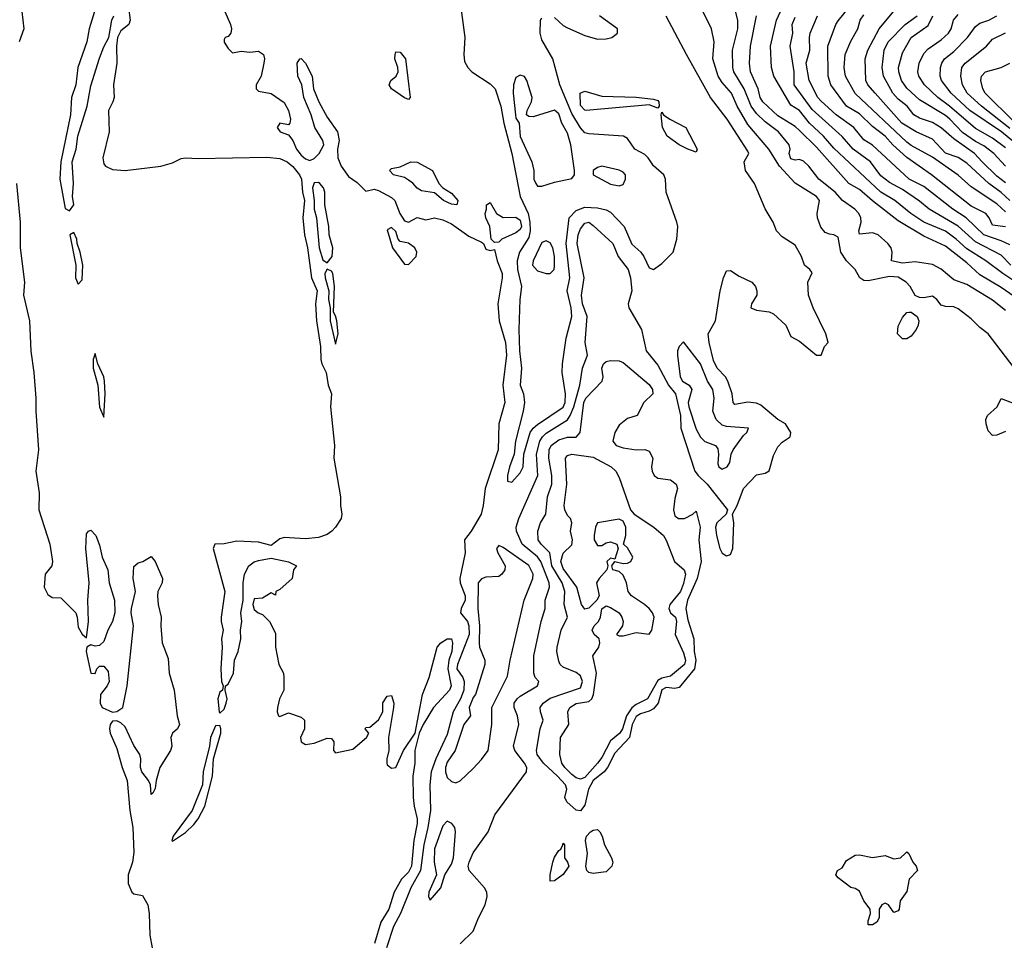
# Model space of a CAD drawing. Header units: metres. Extents: x -46681 to -43747, y -240911 to -237677.
# Tile 804 of 1056: x -45066 to -44951, y -239222 to -239114. Entities that reach past the tile are written whole.
import ezdxf

# ---------------------------------------------------------------- set-up
doc = ezdxf.new("R2010")
doc.units = ezdxf.units.M
doc.layers.add('CONTOUR_INDEX', color=1, linetype='Continuous')
doc.layers.add('CONTOUR_INTER', color=3, linetype='Continuous')

msp = doc.modelspace()

# ---------------------------------------------------------------- linework, layer by layer
at = {"layer": 'CONTOUR_INDEX'}
for points, elevation in [([(-44950.1, -239146.68), (-44951.6, -239145.62), (-44954.1, -239144.17), (-44955.6, -239142.78), (-44958.1, -239140.82), (-44960.6, -239139.65), (-44963.6, -239137.86), (-44966.6, -239135.55), (-44968.1, -239134.21), (-44969.35, -239133.52), (-44973.1, -239129.29), (-44975.1, -239127.34), (-44975.6, -239126.89), (-44977.6, -239125.65), (-44979.35, -239124.02), (-44979.65, -239123.52), (-44979.9, -239122.52), (-44980.8, -239120.52), (-44980.91, -239119.52), (-44980.79, -239117.52), (-44980.08, -239114.02)], 65), ([(-44951.1, -239136.84), (-44952.1, -239135.88), (-44955.1, -239133.91), (-44956.6, -239132.57), (-44959.6, -239130.46), (-44962.1, -239129.1), (-44962.6, -239128.7), (-44968.6, -239123.04), (-44969.71, -239121.02), (-44969.9, -239120.02), (-44969.77, -239118.52), (-44969.1, -239116.94), (-44968.28, -239115.52), (-44968.01, -239114.52), (-44967.6, -239113.88)], 70), ([(-44946.69, -239131.52), (-44951.55, -239127.52), (-44955.25, -239125.02), (-44957.44, -239123.02), (-44958.53, -239121.52), (-44958.7, -239121.02), (-44958.67, -239120.02), (-44958.52, -239119.52), (-44958.19, -239119.02), (-44957.1, -239118.14), (-44955.51, -239116.52), (-44954.6, -239115.23), (-44954.1, -239114.86), (-44953.03, -239114.52), (-44952.09, -239114.02)], 75), ([(-45007.6, -239120.93), (-45008.1, -239121.2), (-45008.39, -239122.02), (-45008.41, -239123.02), (-45008.17, -239125.52), (-45008.1, -239125.91), (-45007.74, -239126.52), (-45007.6, -239128.04), (-45006.24, -239131.02), (-45006.01, -239132.02), (-45006.01, -239133.02), (-45005.79, -239133.52), (-45005.6, -239133.85), (-45005.1, -239133.85), (-45003.6, -239133.38), (-45001.6, -239132.94), (-45001.27, -239132.52), (-45001.27, -239132.02), (-45001.7, -239129.02), (-45002.1, -239127.66), (-45002.77, -239126.52), (-45003.1, -239125.42), (-45003.6, -239124.97), (-45006.1, -239125.76), (-45006.6, -239125.74), (-45006.86, -239125.52), (-45006.8, -239125.02), (-45006.29, -239124.02), (-45006.2, -239123.52), (-45006.82, -239121.52), (-45007.1, -239121.06), (-45007.6, -239120.93)], 60), ([(-44998.1, -239131.52), (-44998.6, -239131.66), (-44999.1, -239132.02), (-44999.1, -239132.53), (-44997.1, -239133.59), (-44996.1, -239133.81), (-44995.6, -239133.66), (-44995.34, -239133.02), (-44995.33, -239132.52), (-44995.6, -239132.22), (-44996.1, -239131.98), (-44998.1, -239131.52)], 60), ([(-45005.1, -239140.4), (-45006.11, -239142.52), (-45006.16, -239143.02), (-45005.6, -239143.68), (-45004.6, -239144), (-45004.1, -239144.02), (-45003.66, -239143.52), (-45003.6, -239143.11), (-45003.61, -239142.02), (-45003.82, -239141.02), (-45004.1, -239140.43), (-45004.6, -239140.19), (-45005.1, -239140.4)], 60)]:
    msp.add_lwpolyline(points, dxfattribs=dict(at, elevation=elevation))
at = {"layer": 'CONTOUR_INTER'}
for points, elevation in [([(-44948.37, -239146.02), (-44951.39, -239144.02), (-44953.37, -239142.52), (-44955.6, -239141.15), (-44956.83, -239140.02), (-44958.1, -239139.09), (-44960.6, -239138.03), (-44962.13, -239137.02), (-44963.98, -239135.52), (-44965.61, -239134.52), (-44971.1, -239129.42), (-44972.28, -239128.02), (-44973.91, -239126.52), (-44975.1, -239125.03), (-44976.1, -239124.41), (-44978.06, -239121.02), (-44978.33, -239120.02), (-44978.47, -239117.52), (-44977.77, -239114.52), (-44976.39, -239111.52)], 66), ([(-45053.21, -239113.02), (-45053.03, -239114.52), (-45053.18, -239115.02), (-45054.1, -239115.75), (-45054.51, -239116.52), (-45054.62, -239117.52), (-45054.58, -239119.52), (-45054.95, -239122.02), (-45054.9, -239123.52), (-45055.03, -239124.02), (-45055.54, -239125.02), (-45055.49, -239127.52), (-45056.22, -239130.52), (-45056.1, -239131.23), (-45055.89, -239131.52), (-45055.1, -239131.91), (-45053.6, -239132), (-45049.46, -239131.52), (-45048.1, -239131.13), (-45047.1, -239130.62), (-45046.6, -239130.53), (-45045.1, -239130.61), (-45037.1, -239130.45), (-45035.6, -239130.61), (-45034.75, -239131.02), (-45034.1, -239131.54), (-45033.3, -239132.52), (-45033.06, -239133.02), (-45032.96, -239134.52), (-45032.71, -239135.52), (-45032.92, -239137.52), (-45032.71, -239139.52), (-45032.36, -239141.02), (-45031.9, -239144.52), (-45031.25, -239146.02), (-45031.46, -239147.52), (-45031.33, -239149.52), (-45030.86, -239152.52), (-45030.84, -239154.02), (-45030.72, -239154.52), (-45030.2, -239155.52), (-45029.96, -239157.02), (-45029.57, -239158.02), (-45029.71, -239159.52), (-45029.23, -239164.02), (-45029.3, -239165.52), (-45028.52, -239170.02), (-45028.55, -239171.02), (-45028.38, -239172.02), (-45028.46, -239172.52), (-45029.1, -239173.53), (-45029.54, -239174.02), (-45030.1, -239174.39), (-45031.1, -239174.73), (-45032.6, -239174.9), (-45035.1, -239174.75), (-45035.6, -239174.91), (-45036.6, -239175.66), (-45038.1, -239175.27), (-45040.6, -239175.15), (-45042.1, -239175.46), (-45043.16, -239175.52), (-45043.36, -239176.02), (-45042, -239181.02), (-45042.45, -239184.02), (-45042.45, -239184.52), (-45042.18, -239185.52), (-45042.4, -239186.52), (-45042.31, -239187.52), (-45042.47, -239190.02), (-45042.41, -239191.52), (-45042.21, -239192.02), (-45042.27, -239192.52), (-45042.6, -239192.76), (-45042.82, -239193.52), (-45042.67, -239195.02), (-45042.6, -239195.2), (-45042.1, -239194.74), (-45041.83, -239194.02), (-45041.75, -239193.52), (-45041.96, -239192.52), (-45041.91, -239192.02), (-45041.6, -239191.8), (-45040.99, -239190.52), (-45040.86, -239189.02), (-45040.45, -239188.02), (-45040.15, -239186.52), (-45040.18, -239185.52), (-45040.03, -239184.52), (-45040.16, -239183.52), (-45039.87, -239182.02), (-45039.86, -239180.02), (-45039.71, -239179.02), (-45039.22, -239178.02), (-45038.6, -239177.57), (-45038.1, -239177.4), (-45036.6, -239177.14), (-45034.6, -239177.59), (-45033.64, -239178.02), (-45033.99, -239178.52), (-45034.15, -239179.52), (-45035.6, -239180.8), (-45036.06, -239181.02), (-45036.1, -239181.46), (-45036.6, -239181.18), (-45037.6, -239181.79), (-45038.6, -239181.86), (-45038.75, -239182.52), (-45038.6, -239183.13), (-45038.13, -239183.52), (-45037.6, -239183.7), (-45036.8, -239184.52), (-45036.1, -239185.86), (-45036.12, -239187.52), (-45035.73, -239189.52), (-45035.18, -239190.52), (-45035.13, -239191.02), (-45035.15, -239192.52), (-45035.62, -239193.52), (-45035.87, -239194.52), (-45035.91, -239195.02), (-45035.74, -239195.52), (-45035.6, -239195.57), (-45034.6, -239195.16), (-45033.1, -239195.67), (-45032.72, -239196.02), (-45032.73, -239197.02), (-45033.18, -239198.02), (-45033.11, -239198.52), (-45032.6, -239198.83), (-45031.6, -239198.69), (-45030.1, -239198.11), (-45029.6, -239198.15), (-45029.33, -239198.52), (-45029.36, -239199.52), (-45029.1, -239199.8), (-45027.1, -239199.38), (-45025.5, -239198.02), (-45025.23, -239197.52), (-45025.66, -239197.02), (-45025.6, -239196.84), (-45025.1, -239196.81), (-45024.1, -239195.98), (-45023.62, -239195.02), (-45023.6, -239193.99), (-45023.1, -239193.22), (-45022.6, -239193.13), (-45022.34, -239194.02), (-45022.35, -239194.52), (-45022.94, -239198.02), (-45022.9, -239199.52), (-45023.15, -239200.52), (-45023.15, -239201.02), (-45023.1, -239201.2), (-45022.6, -239201.59), (-45022.1, -239201.53), (-45021.18, -239199.52), (-45019.85, -239197.52), (-45018.99, -239193.02), (-45018.22, -239191.02), (-45017.29, -239187.52), (-45016.86, -239187.02), (-45016.1, -239186.53), (-45015.6, -239186.55), (-45015.48, -239187.02), (-45015.56, -239188.02), (-45015.92, -239189.02), (-45016.04, -239190.02), (-45015.64, -239192.02), (-45015.84, -239192.52), (-45017.72, -239194.52), (-45018.9, -239196.52), (-45019.38, -239197.52), (-45019.86, -239199.52), (-45019.88, -239201.02), (-45020.11, -239202.52), (-45020.07, -239205.02), (-45019.96, -239206.02), (-45019.6, -239207.51), (-45019.61, -239208.02), (-45020, -239210.02), (-45020.27, -239213.02), (-45020.6, -239213.7), (-45021.43, -239214.52), (-45022.28, -239216.02), (-45022.89, -239218.02), (-45023.82, -239219.52), (-45024.59, -239222.02)], 63), ([(-45014.52, -239113.02), (-45014.07, -239116.52), (-45014.18, -239118.52), (-45014.1, -239119.31), (-45013.71, -239120.02), (-45013.26, -239120.52), (-45011.1, -239121.91), (-45010.54, -239122.52), (-45009.86, -239124.52), (-45009.51, -239126.52), (-45008.57, -239130.02), (-45007.62, -239135.02), (-45006.7, -239137.02), (-45006.49, -239138.02), (-45006.43, -239139.02), (-45006.6, -239139.82), (-45007.68, -239141.52), (-45007.96, -239142.52), (-45007.91, -239143.52), (-45007.46, -239145.52), (-45007.64, -239147.02), (-45007.76, -239150.52), (-45007.7, -239153.02), (-45007.45, -239155.02), (-45007.6, -239157.02), (-45007.23, -239158.02), (-45007.12, -239159.02), (-45007.26, -239160.02), (-45008.15, -239163.52), (-45008.33, -239165.02), (-45008.87, -239166.52), (-45009.07, -239167.52), (-45009.1, -239168.18), (-45008.6, -239168.29), (-45007.6, -239167.21), (-45007.27, -239166.52), (-45007.19, -239165.02), (-45006.45, -239162.52), (-45006.11, -239162.02), (-45005.6, -239161.58), (-45002.6, -239159.55), (-45002.36, -239159.02), (-45002.35, -239158.02), (-45002.71, -239155.52), (-45002.69, -239154.52), (-45002.26, -239151.52), (-45001.61, -239149.02), (-45001.68, -239148.02), (-45002.15, -239146.02), (-45001.84, -239144.52), (-45002.24, -239140.52), (-45001.92, -239137.52), (-45001.1, -239136.66), (-45000.1, -239136.28), (-44998.6, -239136.35), (-44997.6, -239136.61), (-44997.1, -239136.87), (-44995.5, -239138.52), (-44994.6, -239140.6), (-44993.58, -239141.52), (-44993.2, -239142.02), (-44992.6, -239143.36), (-44992.1, -239143.54), (-44991.1, -239142.82), (-44989.79, -239141.52), (-44989.36, -239140.02), (-44989.27, -239138.52), (-44989.35, -239138.02), (-44990.61, -239134.52), (-44990.69, -239133.02), (-44990.87, -239132.52), (-44992.1, -239131.46), (-44992.72, -239130.52), (-44993.1, -239130.14), (-44994.27, -239129.52), (-44995.1, -239128.3), (-44995.59, -239128.02), (-44999.6, -239127.76), (-45000.1, -239127.61), (-45000.6, -239127.06), (-45001.6, -239125.38), (-45002.98, -239122.02), (-45003.8, -239119.02), (-45005.1, -239116.81), (-45005.29, -239116.02), (-45005.23, -239114.52), (-45005.1, -239114.23)], 61), ([(-44950.1, -239154.99), (-44953.1, -239151.02), (-44954.1, -239150.29), (-44955.1, -239149.3), (-44956.6, -239148.11), (-44957.1, -239147.88), (-44958.1, -239147.85), (-44958.6, -239147.69), (-44959.1, -239147.04), (-44959.6, -239146.66), (-44960.6, -239146.84), (-44961.1, -239146.81), (-44961.6, -239146.55), (-44962.21, -239145.52), (-44962.68, -239145.02), (-44963.6, -239144.43), (-44964.6, -239144.37), (-44967.1, -239144.87), (-44967.6, -239144.8), (-44968.07, -239144.52), (-44968.6, -239143.52), (-44969.6, -239142.53), (-44970.26, -239141.52), (-44970.6, -239139.79), (-44971.1, -239139.49), (-44971.6, -239139.44), (-44972.1, -239139.23), (-44972.6, -239138.59), (-44973, -239137.52), (-44973.04, -239137.02), (-44972.77, -239135.52), (-44973.1, -239135.03), (-44975.6, -239133.49), (-44977.4, -239131.52), (-44978.64, -239129.52), (-44981.1, -239126.65), (-44982.34, -239124.52), (-44983.01, -239123.02), (-44984.1, -239121.77), (-44984.55, -239121.02), (-44985.18, -239119.02), (-44985.03, -239117.02), (-44985.34, -239115.52), (-44986.6, -239112.93)], 63), ([(-44951.1, -239138.57), (-44952.6, -239138.37), (-44953, -239137.52), (-44953.39, -239137.02), (-44955.1, -239136.17), (-44959.72, -239132.52), (-44962.6, -239130.51), (-44964.21, -239129.02), (-44965.1, -239128.01), (-44966.6, -239126.89), (-44968.1, -239125.42), (-44969.6, -239124.52), (-44971.42, -239122.02), (-44971.74, -239121.02), (-44971.79, -239117.52), (-44970.87, -239115.02), (-44970.6, -239114.58), (-44968.92, -239112.52)], 69), ([(-45065.65, -239113.52), (-45065.42, -239115.52), (-45065.97, -239117.02)], 64), ([(-45057.17, -239113.52), (-45057.82, -239115.52), (-45058.08, -239117.02), (-45059.11, -239120.02), (-45059.36, -239122.02), (-45059.86, -239123.52), (-45059.97, -239125.52), (-45061.12, -239131.02), (-45061.21, -239133.02), (-45060.6, -239136.45), (-45060.1, -239136.69), (-45059.6, -239136.02), (-45059.73, -239135.02), (-45059.63, -239133.52), (-45059.77, -239131.02), (-45059.31, -239129.52), (-45059.14, -239128.02), (-45058.02, -239124.52), (-45057.6, -239122.17), (-45056.6, -239118.92), (-45056.1, -239117.6), (-45055.52, -239116.52), (-45055.15, -239114.52), (-45054.92, -239114.02)], 63), ([(-45042.02, -239113.52), (-45041.34, -239115.02), (-45041.23, -239115.52), (-45041.29, -239116.02), (-45041.6, -239116.41), (-45041.95, -239116.52), (-45042.1, -239116.76), (-45042.1, -239117.07), (-45041.6, -239117.81), (-45041.1, -239118.31), (-45040.1, -239118.1), (-45039.1, -239118.22), (-45038.1, -239118.12), (-45037.51, -239118.52), (-45037.37, -239119.02), (-45037.45, -239119.52), (-45037.78, -239121.02), (-45038.36, -239122.02), (-45038.36, -239122.52), (-45038.1, -239122.79), (-45036.6, -239123.05), (-45035.1, -239124.11), (-45034.6, -239125.04), (-45034.35, -239126.02), (-45034.43, -239126.52), (-45034.6, -239126.68), (-45035.6, -239126.52), (-45035.9, -239127.02), (-45035.56, -239127.52), (-45034.6, -239127.86), (-45034.1, -239128.53), (-45033.64, -239129.52), (-45033.1, -239130.23), (-45032.6, -239130.66), (-45032.1, -239130.85), (-45031.6, -239130.6), (-45031, -239130.02), (-45030.48, -239129.02), (-45030.61, -239128.52), (-45031.52, -239127.02), (-45031.95, -239125.52), (-45032.8, -239123.52), (-45033.05, -239122.02), (-45033.5, -239121.02), (-45033.57, -239119.52), (-45033.26, -239119.02), (-45033.1, -239118.96), (-45032.6, -239119.51), (-45031.84, -239121.02), (-45031.67, -239122.52), (-45031.05, -239124.02), (-45030.1, -239125.8), (-45028.87, -239127.52), (-45028.69, -239128.52), (-45028.88, -239129.52), (-45028.83, -239130.52), (-45028.45, -239131.52), (-45027.6, -239132.72), (-45026.6, -239133.42), (-45025.6, -239134.43), (-45024.6, -239134.18), (-45024.1, -239134.33), (-45022.6, -239135.16), (-45022.19, -239135.52), (-45021.62, -239137.02), (-45021.1, -239137.88), (-45020.6, -239138.03), (-45019.6, -239137.5), (-45018.6, -239137.76), (-45017.6, -239137.52), (-45016.6, -239137.75), (-45015.6, -239138.22), (-45013.6, -239139.66), (-45012.1, -239140.35), (-45011.89, -239140.52), (-45011.6, -239141.18), (-45011.1, -239141.31), (-45010.6, -239141.22), (-45010.28, -239142.52), (-45009.72, -239144.02), (-45009.7, -239144.52), (-45010.23, -239147.52), (-45010.05, -239149.52), (-45009.34, -239152.02), (-45009.2, -239153.52), (-45009.63, -239157.02), (-45009.41, -239159.02), (-45010.11, -239161.52), (-45010.19, -239164.52), (-45011.67, -239169.02), (-45011.91, -239171.02), (-45012.17, -239172.02), (-45013.31, -239174.02), (-45014.08, -239175.02), (-45014, -239176.52), (-45014.63, -239179.52), (-45014.59, -239180.02), (-45014.02, -239181.52), (-45014.02, -239182.02), (-45014.5, -239183.02), (-45014.58, -239183.52), (-45013.75, -239184.52), (-45013.59, -239185.02), (-45013.55, -239186.02), (-45014.91, -239189.52), (-45014.97, -239190.02), (-45014.29, -239191.02), (-45014.13, -239191.52), (-45014.16, -239192.52), (-45014.55, -239193.52), (-45015.41, -239195.02), (-45016.1, -239197.67), (-45017.45, -239200.52), (-45017.96, -239202.02), (-45018.12, -239203.52), (-45018.07, -239206.52), (-45018.38, -239208.52), (-45018.85, -239210.52), (-45019.22, -239213.52), (-45020.34, -239215.52), (-45021.53, -239218.52), (-45022.37, -239220.02), (-45023.19, -239222.52)], 62), ([(-45014.6, -239222.04), (-45013.1, -239220.58), (-45012.48, -239219.02), (-45011.7, -239217.52), (-45011.45, -239216.52), (-45011.5, -239216.02), (-45011.77, -239215.52), (-45013.54, -239213.52), (-45013.66, -239213.02), (-45013.57, -239212.52), (-45013.1, -239211.46), (-45011.32, -239209.02), (-45010.56, -239207.02), (-45006.87, -239202.02), (-45006.83, -239201.52), (-45007.09, -239201.02), (-45008.25, -239199.52), (-45008.39, -239199.02), (-45007.78, -239196.52), (-45007.91, -239195.52), (-45008.32, -239194.52), (-45008.3, -239194.02), (-45007.97, -239193.52), (-45007.6, -239193.23), (-45005.6, -239192.02), (-45005.45, -239191.52), (-45005.85, -239191.02), (-45006.03, -239190.52), (-45006.04, -239188.52), (-45005.17, -239184.52), (-45004.7, -239183.02), (-45004.71, -239182.02), (-45004.21, -239180.52), (-45004.22, -239180.02), (-45005.2, -239177.52), (-45005.6, -239177), (-45007.39, -239175.52), (-45008.04, -239174.02), (-45008.09, -239173.52), (-45007.77, -239172.52), (-45005.57, -239167.52), (-45005.73, -239165.02), (-45005.33, -239163.52), (-45005.03, -239163.02), (-45004.6, -239162.61), (-45002.1, -239161.04), (-45001.78, -239160.52), (-45001.36, -239159.52), (-45000.66, -239157.02), (-45000.35, -239155.02), (-44999.79, -239153.52), (-45000.04, -239152.02), (-44999.83, -239149.02), (-45000.34, -239147.52), (-45000.47, -239146.52), (-45000.16, -239144.52), (-45000.98, -239140.52), (-45000.86, -239139.52), (-45000.6, -239138.81), (-45000.1, -239138.15), (-44999.6, -239138.02), (-44999.1, -239138.41), (-44996.84, -239140.52), (-44996.19, -239142.02), (-44995.04, -239143.52), (-44994.75, -239144.52), (-44994.6, -239146.02), (-44995.02, -239147.52), (-44994.94, -239148.02), (-44993.5, -239150.52), (-44992.93, -239153.02), (-44991.6, -239154.68), (-44990.32, -239157.02), (-44989.52, -239158.02), (-44988.94, -239160.52), (-44988.9, -239162.02), (-44987.26, -239167.02), (-44986.9, -239167.52), (-44985.84, -239168.52), (-44983.46, -239171.52), (-44983.61, -239172.02), (-44984.71, -239173.02), (-44984.85, -239173.52), (-44984.74, -239174.52), (-44984.35, -239176.02), (-44984.1, -239176.56), (-44983.6, -239176.86), (-44983.1, -239176.7), (-44982.85, -239176.02), (-44982.75, -239173.02), (-44982.9, -239172.02), (-44982.33, -239171.02), (-44981.59, -239169.02), (-44980.1, -239167.44), (-44979.1, -239167.24), (-44978.6, -239166.99), (-44978.1, -239165.21), (-44977.6, -239164.2), (-44977.1, -239163.63), (-44976.18, -239163.02), (-44976.09, -239162.52), (-44976.72, -239161.52), (-44977.6, -239160.99), (-44979.6, -239159.34), (-44980.1, -239159.1), (-44981.1, -239158.97), (-44982.6, -239159.27), (-44982.82, -239159.02), (-44982.91, -239158.02), (-44983.44, -239156.52), (-44983.69, -239156.02), (-44984.69, -239155.02), (-44985.1, -239154.15), (-44985.62, -239152.02), (-44985.71, -239151.02), (-44984.88, -239149.52), (-44984.33, -239146.02), (-44983.95, -239144.52), (-44983.6, -239143.7), (-44983.1, -239143.64), (-44982.1, -239144.33), (-44980.63, -239145.02), (-44980.22, -239145.52), (-44980.05, -239146.02), (-44980.07, -239146.52), (-44980.67, -239147.52), (-44980.75, -239148.02), (-44980.1, -239148.26), (-44978.6, -239148.46), (-44978.1, -239148.69), (-44976.67, -239150.02), (-44976.1, -239151.35), (-44975.1, -239151.89), (-44973.1, -239153.51), (-44972.57, -239153.52), (-44972.16, -239152.52), (-44971.73, -239152.02), (-44972, -239151.02), (-44973.49, -239148.02), (-44974.02, -239146.52), (-44974.11, -239145.02), (-44973.6, -239143.91), (-44973.87, -239143.52), (-44974.52, -239143.02), (-44974.86, -239142.02), (-44975.6, -239140.7), (-44977.1, -239139.74), (-44977.75, -239139.02), (-44978.16, -239138.02), (-44979.1, -239136.46), (-44980.32, -239133.52), (-44981.39, -239132.02), (-44981.53, -239131.02), (-44980.97, -239130.02), (-44981.1, -239129.78), (-44983.49, -239126.02), (-44985.46, -239123.52), (-44988.26, -239118.52), (-44990.6, -239114.03)], 62), ([(-45003.6, -239114.19), (-45002.6, -239115.14), (-45002.1, -239115.42), (-45000.1, -239116.3), (-44998.6, -239116.73), (-44997.6, -239116.7), (-44996.93, -239116.52), (-44996.28, -239116.02), (-44996.26, -239115.52), (-44998.37, -239114.02)], 61), ([(-44951.1, -239148.33), (-44952.6, -239147.11), (-44955.6, -239145.3), (-44957.1, -239144.74), (-44958.6, -239143.48), (-44959.6, -239142.94), (-44961.6, -239142.63), (-44963.1, -239142.81), (-44964.36, -239142.52), (-44964.3, -239141.52), (-44964.42, -239141.02), (-44964.81, -239140.52), (-44965.92, -239139.52), (-44966.6, -239139.26), (-44968.1, -239139.43), (-44968.17, -239139.02), (-44967.9, -239138.02), (-44967.93, -239137.52), (-44968.17, -239137.02), (-44968.64, -239136.52), (-44970.09, -239135.52), (-44970.95, -239134.52), (-44972.85, -239133.02), (-44973.99, -239131.52), (-44974.6, -239130.93), (-44975.1, -239130.75), (-44975.6, -239130.8), (-44976.1, -239130.65), (-44976.28, -239130.02), (-44976.16, -239129.52), (-44976.28, -239129.02), (-44977.52, -239127.52), (-44979.1, -239126.36), (-44980.1, -239125.37), (-44980.73, -239124.52), (-44981.53, -239122.52), (-44982.73, -239120.52), (-44982.83, -239120.02), (-44982.9, -239118.02), (-44982.28, -239115.52), (-44982.26, -239114.52), (-44982.6, -239113.15)], 64), ([(-44950.47, -239143.02), (-44951.6, -239141.87), (-44954.6, -239140.32), (-44956.6, -239138.48), (-44960, -239136.52), (-44961.1, -239135.59), (-44963.1, -239134.24), (-44964.6, -239133.41), (-44965.6, -239132.63), (-44966.83, -239131.02), (-44968.85, -239129.52), (-44970.1, -239128.05), (-44973.6, -239124.91), (-44975.69, -239122.02), (-44975.71, -239120.52), (-44976.19, -239117.52), (-44975.85, -239116.02), (-44975.92, -239115.02), (-44975.6, -239114.17)], 67), ([(-44950.6, -239140.67), (-44951.6, -239140.19), (-44953.61, -239139.52), (-44955.67, -239137.52), (-44957.23, -239136.52), (-44960.6, -239133.87), (-44962.3, -239133.02), (-44966.6, -239129.07), (-44967.6, -239128.45), (-44968.77, -239127.02), (-44970.8, -239125.52), (-44972.6, -239123.89), (-44972.93, -239123.52), (-44973.96, -239121.52), (-44974.3, -239119.52), (-44973.89, -239118.02), (-44973.93, -239116.52), (-44973.83, -239116.02), (-44972.99, -239114.02)], 68), ([(-44950.6, -239135.5), (-44951.6, -239134.56), (-44953.03, -239133.52), (-44955.6, -239131.15), (-44956.6, -239130.48), (-44958.1, -239129.98), (-44959.6, -239128.37), (-44961.51, -239127.52), (-44963.15, -239126.52), (-44966.29, -239123.02), (-44967.11, -239122.02), (-44967.35, -239121.52), (-44967.42, -239119.02), (-44967.13, -239118.02), (-44965.81, -239115.52), (-44964.1, -239113.46)], 71), ([(-44951.1, -239133.44), (-44952.1, -239132.67), (-44953.81, -239131.02), (-44954.69, -239130.02), (-44957.1, -239128.31), (-44958.6, -239127.03), (-44959.6, -239126.43), (-44961.1, -239125.92), (-44961.78, -239125.52), (-44962.54, -239124.52), (-44963.6, -239123.71), (-44964.2, -239123.02), (-44965.3, -239121.02), (-44965.44, -239120.02), (-44965.22, -239118.02), (-44964.76, -239117.02), (-44962.77, -239115.02), (-44961.39, -239114.02)], 72), ([(-44951.09, -239131.52), (-44952.44, -239130.02), (-44953.6, -239129.13), (-44954.6, -239128.62), (-44956.1, -239127.58), (-44957.57, -239126.02), (-44958.1, -239125.62), (-44961.1, -239123.79), (-44962.6, -239122.42), (-44963.22, -239121.52), (-44963.52, -239120.52), (-44963.55, -239120.02), (-44963.1, -239118.32), (-44962.08, -239116.52), (-44960.1, -239115.15), (-44959.56, -239114.02)], 73), ([(-44951.1, -239129.36), (-44952.6, -239128.24), (-44954.6, -239127.11), (-44957.6, -239124.51), (-44958.99, -239123.52), (-44960.52, -239122.02), (-44961.17, -239121.02), (-44961.32, -239120.52), (-44961.13, -239119.52), (-44960.6, -239118.41), (-44960.1, -239117.86), (-44958.6, -239116.81), (-44957.73, -239116.02), (-44957.43, -239115.52), (-44957.17, -239114.52), (-44956.6, -239113.85)], 74), ([(-44950.6, -239127.11), (-44953.9, -239124.52), (-44955.57, -239123.02), (-44956.1, -239122.02), (-44956.29, -239121.02), (-44956.18, -239120.02), (-44955.79, -239119.52), (-44953.3, -239117.52), (-44952.6, -239116.73), (-44951.1, -239116)], 76), ([(-45022.15, -239118.52), (-45022.1, -239118.19), (-45021.6, -239118.24), (-45020.97, -239119.02), (-45020.42, -239123.52), (-45020.6, -239123.73), (-45021.1, -239123.55), (-45022.59, -239122.52), (-45022.86, -239122.02), (-45022.69, -239121.52), (-45022.06, -239121.02), (-45021.82, -239120.52), (-45021.84, -239120.02), (-45022.19, -239119.02), (-45022.15, -239118.52)], 62), ([(-44950.1, -239126.35), (-44953.46, -239123.02), (-44953.74, -239122.52), (-44953.98, -239121.52), (-44953.9, -239121.02), (-44953.41, -239120.52), (-44951.6, -239120.01), (-44950.6, -239119.51)], 77), ([(-45000.62, -239123.02), (-45000.1, -239122.77), (-44998.1, -239123.35), (-44994.1, -239123.47), (-44992.1, -239123.7), (-44991.6, -239123.85), (-44991.46, -239124.02), (-44991.44, -239124.52), (-44991.6, -239124.77), (-44992.6, -239124.36), (-44999.91, -239125.02), (-45000.1, -239124.99), (-45000.6, -239124.43), (-45000.62, -239123.02)], 62), ([(-44991.21, -239125.52), (-44991.1, -239125.24), (-44990.93, -239125.52), (-44990.17, -239126.02), (-44988.34, -239127.02), (-44986.99, -239129.52), (-44987.1, -239129.86), (-44988.1, -239129.54), (-44989.1, -239129.01), (-44990.48, -239128.02), (-44991.03, -239127.02), (-44991.21, -239125.52)], 62), ([(-45020.34, -239131.02), (-45019.6, -239131.05), (-45017.83, -239132.02), (-45017.1, -239133.54), (-45016.63, -239134.02), (-45015.6, -239134.66), (-45014.87, -239135.52), (-45014.99, -239136.02), (-45015.6, -239135.94), (-45016.53, -239135.52), (-45017.6, -239134.6), (-45019.1, -239134.36), (-45019.6, -239134.06), (-45020.1, -239133.47), (-45020.6, -239133.12), (-45021.1, -239132.83), (-45022.37, -239132.52), (-45022.83, -239132.02), (-45022.6, -239131.76), (-45021.6, -239131.58), (-45020.34, -239131.02)], 62), ([(-45066.27, -239133.52), (-45065.85, -239138.02), (-45065.85, -239141.02), (-45065.34, -239145.02), (-45065.46, -239146.52), (-45064.75, -239149.52), (-45064.6, -239153.05), (-45064.24, -239155.52), (-45064.01, -239158.52), (-45064.02, -239160.02), (-45063.72, -239164.52), (-45064.01, -239167.02), (-45063.62, -239169.52), (-45063.66, -239171.52), (-45062.39, -239175.52), (-45062.08, -239177.52), (-45062.16, -239178.02), (-45062.92, -239179.02), (-45063.04, -239180.52), (-45062.6, -239181.39), (-45062.1, -239181.73), (-45061.1, -239181.77), (-45059.35, -239183.52), (-45059.19, -239184.02), (-45059.1, -239185.16), (-45058.6, -239186), (-45058.1, -239186.43), (-45057.87, -239184.52), (-45057.97, -239182.02), (-45057.8, -239180.02), (-45058.21, -239176.02), (-45058.1, -239174.33), (-45057.87, -239174.02), (-45057.6, -239173.9), (-45057.02, -239174.52), (-45056.6, -239175.65), (-45056.28, -239177.02), (-45055.63, -239178.52), (-45055.49, -239180.02), (-45054.84, -239182.02), (-45054.83, -239183.52), (-45055.07, -239184.52), (-45055.64, -239185.52), (-45056.1, -239186.83), (-45056.6, -239187.32), (-45057.1, -239187.4), (-45057.6, -239187.25), (-45058.06, -239187.52), (-45058.16, -239188.02), (-45057.6, -239190.55), (-45057.1, -239190.58), (-45056.9, -239190.02), (-45056.6, -239189.73), (-45056.1, -239189.71), (-45055.6, -239190.33), (-45055.49, -239191.52), (-45055.7, -239192.02), (-45056.48, -239193.02), (-45056.54, -239194.02), (-45056.3, -239194.52), (-45055.1, -239195.08), (-45054.6, -239195), (-45053.9, -239194.52), (-45053.36, -239192.02), (-45052.64, -239185.02), (-45052.92, -239183.52), (-45052.88, -239183.02), (-45052.42, -239181.02), (-45052.68, -239179.52), (-45052.6, -239178.11), (-45052.1, -239177.68), (-45051.56, -239177.52), (-45050.6, -239176.96), (-45050.1, -239177.52), (-45049.28, -239179.52), (-45049.32, -239180.02), (-45049.8, -239181.02), (-45049.84, -239181.52), (-45049.76, -239182.52), (-45049.41, -239184.02), (-45049.46, -239185.02), (-45049.31, -239187.02), (-45048.6, -239188.84), (-45048.49, -239190.52), (-45047.92, -239192.52), (-45047.56, -239195.52), (-45047.29, -239196.52), (-45047.53, -239197.02), (-45048.11, -239197.52), (-45048.29, -239198.02), (-45048.19, -239199.02), (-45048.33, -239199.52), (-45049.57, -239201.52), (-45050, -239203.02), (-45050.1, -239203.98), (-45050.37, -239204.52), (-45050.6, -239204.65), (-45050.67, -239203.52), (-45050.88, -239203.02), (-45051.66, -239202.02), (-45051.81, -239201.52), (-45051.79, -239200.52), (-45051.91, -239200.02), (-45052.6, -239198.97), (-45053.6, -239196.8), (-45054.1, -239196.31), (-45054.6, -239196.08), (-45055.1, -239196.14), (-45055.36, -239196.52), (-45055.44, -239197.02), (-45055.36, -239197.52), (-45054.6, -239199.3), (-45053.97, -239201.52), (-45053.38, -239203.02), (-45053.05, -239206.52), (-45052.7, -239208.52), (-45052.6, -239211.43), (-45052.76, -239212.52), (-45053.27, -239214.02), (-45053.28, -239215.02), (-45052.82, -239216.02), (-45052.6, -239216.24), (-45051.6, -239216.42), (-45050.98, -239217.52), (-45050.8, -239218.52), (-45050.75, -239221.02), (-45050.48, -239222.52)], 64), ([(-45031.6, -239133.43), (-45031.79, -239134.02), (-45031.59, -239135.52), (-45031.62, -239136.52), (-45031.33, -239137.52), (-45031.03, -239141.02), (-45030.6, -239142.41), (-45030.1, -239142.75), (-45029.5, -239142.02), (-45029.44, -239141.02), (-45029.84, -239139.52), (-45029.88, -239138.52), (-45030.35, -239136.02), (-45030.36, -239134.52), (-45030.53, -239134.02), (-45030.95, -239133.52), (-45031.1, -239133.4), (-45031.6, -239133.43)], 62), ([(-45011.55, -239136.02), (-45011.1, -239135.72), (-45010.35, -239137.02), (-45009.6, -239137.49), (-45008.1, -239137.44), (-45007.6, -239137.78), (-45007.46, -239138.52), (-45007.6, -239138.88), (-45008.1, -239139.27), (-45009.74, -239140.02), (-45010.1, -239140.35), (-45010.6, -239140.41), (-45011, -239140.02), (-45011.13, -239138.52), (-45011.62, -239137.52), (-45011.7, -239137.02), (-45011.53, -239136.52), (-45011.55, -239136.02)], 62), ([(-45059.6, -239139.23), (-45060.05, -239139.52), (-45059.35, -239143.02), (-45059.4, -239144.52), (-45059.1, -239145.25), (-45058.6, -239144.76), (-45058.55, -239143.02), (-45058.84, -239141.52), (-45059.2, -239140.52), (-45059.22, -239140.02), (-45059.6, -239139.23)], 63), ([(-45023.1, -239138.93), (-45022.47, -239141.02), (-45021.1, -239142.9), (-45020.6, -239142.94), (-45019.71, -239142.02), (-45019.65, -239141.52), (-45019.86, -239141.02), (-45020.6, -239140.48), (-45021.6, -239140.29), (-45021.82, -239140.02), (-45022.1, -239139.1), (-45022.6, -239138.65), (-45023.1, -239138.93)], 62), ([(-45030.1, -239143.51), (-45030.35, -239144.02), (-45030.34, -239144.52), (-45029.89, -239146.02), (-45029.93, -239147.02), (-45029.75, -239148.02), (-45029.72, -239149.52), (-45029.1, -239152.24), (-45028.8, -239151.02), (-45028.95, -239149.52), (-45029.1, -239148.92), (-45029.35, -239148.52), (-45029.22, -239145.52), (-45029.43, -239144.02), (-45029.6, -239143.72), (-45030.1, -239143.51)], 62), ([(-44962.32, -239148.52), (-44962.1, -239148.5), (-44961.38, -239149.02), (-44961.17, -239149.52), (-44961.28, -239150.02), (-44961.48, -239150.52), (-44962.1, -239151.28), (-44962.6, -239151.6), (-44963.1, -239151.6), (-44963.66, -239151.02), (-44963.6, -239150.14), (-44963.1, -239149.12), (-44962.6, -239148.55), (-44962.32, -239148.52)], 63), ([(-44988.6, -239151.95), (-44989.11, -239152.52), (-44989.28, -239153.02), (-44989.29, -239153.52), (-44988.97, -239156.02), (-44988.71, -239156.52), (-44987.93, -239157.02), (-44987.63, -239157.52), (-44988.03, -239159.02), (-44987.99, -239159.52), (-44987.1, -239162.11), (-44986.6, -239163.05), (-44986.1, -239163.55), (-44984.85, -239164.02), (-44984.6, -239164.42), (-44984.5, -239165.02), (-44984.6, -239166.15), (-44984.49, -239166.52), (-44984.1, -239166.78), (-44983.51, -239166.52), (-44983.2, -239166.02), (-44983.06, -239165.02), (-44982.79, -239164.52), (-44981.6, -239162.85), (-44981.21, -239162.52), (-44981.04, -239162.02), (-44983.6, -239161.83), (-44984.1, -239161.65), (-44984.77, -239161.02), (-44985.16, -239160.02), (-44985.02, -239158.52), (-44985.17, -239157.52), (-44985.8, -239156.52), (-44986.6, -239154.51), (-44988.6, -239151.95)], 61), ([(-45057.1, -239153.32), (-45057.33, -239154.02), (-45057.35, -239155.02), (-45056.79, -239157.02), (-45056.6, -239159.56), (-45056.1, -239160.74), (-45055.95, -239158.02), (-45056.02, -239156.52), (-45056.1, -239156.02), (-45056.81, -239154.52), (-45057.1, -239153.32)], 63), ([(-44997.91, -239154.52), (-44997.6, -239154.24), (-44997.1, -239154.12), (-44996.1, -239154.17), (-44995.6, -239154.36), (-44992.6, -239156.93), (-44992.21, -239157.52), (-44992.16, -239158.02), (-44993.22, -239159.02), (-44993.99, -239160.52), (-44995.1, -239160.9), (-44996.1, -239161.65), (-44996.6, -239162.52), (-44996.82, -239163.52), (-44996.43, -239164.02), (-44995.6, -239164.31), (-44994.1, -239164.54), (-44993.1, -239164.48), (-44992.6, -239164.69), (-44992.16, -239165.52), (-44992.31, -239166.52), (-44992.26, -239167.02), (-44992.02, -239167.52), (-44991.6, -239167.83), (-44990.1, -239168.04), (-44989.43, -239168.52), (-44989.28, -239169.02), (-44989.6, -239170.18), (-44989.76, -239171.52), (-44989.6, -239172.21), (-44989.19, -239172.52), (-44988.48, -239172.52), (-44987.51, -239172.02), (-44987.1, -239171.67), (-44986.64, -239173.52), (-44986.82, -239175.02), (-44986.52, -239177.52), (-44986.99, -239179.52), (-44988.14, -239182.02), (-44988.32, -239183.02), (-44988.1, -239184.31), (-44987.4, -239186.52), (-44987.35, -239188.02), (-44987.15, -239189.02), (-44987.3, -239190.02), (-44989.1, -239192.21), (-44989.6, -239192.31), (-44990.6, -239192.2), (-44991.1, -239192.49), (-44991.54, -239194.02), (-44992.1, -239194.69), (-44992.6, -239194.97), (-44993.6, -239195.27), (-44994.1, -239195.59), (-44994.56, -239196.52), (-44994.9, -239198.02), (-44996.6, -239199.83), (-44997.44, -239201.52), (-44997.82, -239202.02), (-44999.11, -239203.02), (-44999.66, -239204.02), (-45000.1, -239205.9), (-45000.6, -239206.55), (-45001.1, -239206.5), (-45002.19, -239205.52), (-45002.42, -239205.02), (-45002.17, -239204.02), (-45002.35, -239203.52), (-45003.25, -239202.52), (-45004.91, -239201.02), (-45005.63, -239200.02), (-45005.7, -239199.52), (-45005.28, -239197.02), (-45004.95, -239196.02), (-45005.25, -239195.02), (-45005.27, -239194.52), (-45004.92, -239194.02), (-45004.1, -239193.46), (-45000.6, -239192.24), (-45000.34, -239191.52), (-45000.6, -239190.84), (-45001.1, -239190.47), (-45002.6, -239189.84), (-45002.95, -239189.52), (-45003.1, -239189.12), (-45003.33, -239188.02), (-45003.32, -239187.52), (-45002.84, -239185.52), (-45002.09, -239184.02), (-45002.48, -239182.52), (-45002.43, -239181.02), (-45002.74, -239180.02), (-45003.91, -239178.02), (-45004.15, -239176.52), (-45005.18, -239175.52), (-45005.5, -239175.02), (-45005.54, -239174.02), (-45005.25, -239173.02), (-45004.64, -239172.02), (-45004.42, -239170.02), (-45003.91, -239168.52), (-45003.94, -239167.52), (-45004.29, -239165.52), (-45004.25, -239164.52), (-45003.99, -239164.02), (-45003.1, -239163.35), (-45002.1, -239163.07), (-45001.1, -239163.06), (-45000.63, -239162.52), (-45000.21, -239159.02), (-44999.98, -239158.52), (-44998.05, -239156.52), (-44997.94, -239156.02), (-44998.11, -239155.02), (-44997.91, -239154.52)], 63), ([(-44951.1, -239162.39), (-44952.1, -239162.84), (-44952.6, -239162.85), (-44953.1, -239162.33), (-44953.36, -239161.52), (-44953.39, -239161.02), (-44953.21, -239160.52), (-44952.07, -239159.52), (-44951.6, -239158.56), (-44949.6, -239159.35)], 63), ([(-45002.33, -239165.52), (-45002.1, -239165.19), (-45001.6, -239165.03), (-44999.1, -239165.4), (-44997.03, -239166.52), (-44996.49, -239167.02), (-44996.1, -239167.76), (-44994.75, -239171.52), (-44994.32, -239172.02), (-44992.03, -239173.52), (-44990.94, -239174.52), (-44990.6, -239175.03), (-44989.64, -239177.52), (-44988.53, -239178.52), (-44988.37, -239179.02), (-44988.6, -239180.11), (-44988.94, -239181.02), (-44990.17, -239182.52), (-44990.31, -239183.02), (-44990.1, -239183.52), (-44989.53, -239184.02), (-44989.39, -239184.52), (-44989.58, -239186.02), (-44988.6, -239188.17), (-44988.36, -239189.02), (-44988.46, -239189.52), (-44990.1, -239190.89), (-44991.1, -239191.1), (-44991.6, -239191.39), (-44992.8, -239193.52), (-44994.1, -239194.17), (-44994.6, -239194.57), (-44995.24, -239195.52), (-44995.7, -239197.02), (-44996.02, -239197.52), (-44997.1, -239198.41), (-44998.1, -239200.36), (-44998.59, -239201.02), (-45000.1, -239202.67), (-45000.6, -239202.89), (-45001.1, -239202.71), (-45001.6, -239202.32), (-45002.42, -239201.52), (-45002.76, -239201.02), (-45002.99, -239200.02), (-45002.9, -239198.02), (-45001.96, -239196.52), (-45002.05, -239195.02), (-45001.81, -239194.52), (-45001.1, -239194.06), (-44999.6, -239193.83), (-44999.26, -239193.52), (-44999.09, -239193.02), (-44998.73, -239190.52), (-44999.16, -239188.52), (-44998.47, -239187.52), (-44998.33, -239187.02), (-44998.4, -239186.52), (-44999, -239186.02), (-44999.23, -239185.52), (-44998.98, -239185.02), (-44998.49, -239184.52), (-44998.26, -239184.02), (-44998.1, -239183.06), (-44997.6, -239182.71), (-44997.1, -239182.87), (-44996.1, -239183.52), (-44995.78, -239184.02), (-44995.62, -239184.52), (-44995.68, -239185.02), (-44996.39, -239186.02), (-44996.1, -239186.17), (-44995.6, -239186.18), (-44994.1, -239185.8), (-44992.6, -239185.98), (-44992.29, -239185.52), (-44992.02, -239184.02), (-44992.21, -239183.52), (-44992.6, -239183.02), (-44993.14, -239182.52), (-44994.66, -239181.52), (-44995.03, -239181.02), (-44995.22, -239180.02), (-44995.6, -239179.13), (-44996.1, -239178.71), (-44996.82, -239178.52), (-44996.92, -239178.02), (-44996.6, -239177.53), (-44995.6, -239177.78), (-44995.1, -239177.74), (-44994.72, -239177.52), (-44994.51, -239177.02), (-44995.1, -239175.95), (-44995.57, -239175.52), (-44995.32, -239174.52), (-44995.3, -239173.52), (-44995.6, -239172.82), (-44996.1, -239172.59), (-44998.62, -239173.02), (-44998.84, -239173.52), (-44999, -239174.52), (-44998.99, -239175.02), (-44998.6, -239175.66), (-44998.1, -239175.67), (-44997.6, -239175.36), (-44997.1, -239175.25), (-44996.34, -239175.52), (-44996.2, -239176.02), (-44996.6, -239177.26), (-44997.1, -239177.16), (-44997.53, -239177.52), (-44997.42, -239178.02), (-44997.52, -239178.52), (-44998.43, -239179.52), (-44998.74, -239180.02), (-44998.4, -239181.52), (-44998.67, -239182.02), (-44999.6, -239182.98), (-45000.1, -239183.09), (-45000.47, -239182.52), (-45001.03, -239180.52), (-45002.6, -239178.36), (-45002.86, -239177.52), (-45002.6, -239176.58), (-45001.6, -239175.58), (-45001.5, -239175.02), (-45001.76, -239174.02), (-45001.58, -239173.02), (-45001.75, -239172.52), (-45002.1, -239172.18), (-45002.43, -239171.52), (-45002.47, -239171.02), (-45002.17, -239168.52), (-45002.33, -239165.52)], 64), ([(-45010.1, -239175.67), (-45010.35, -239176.02), (-45010.21, -239176.52), (-45009.36, -239178.02), (-45009.4, -239178.52), (-45009.74, -239179.02), (-45010.1, -239179.26), (-45011.6, -239179.34), (-45012.1, -239179.56), (-45012.5, -239180.02), (-45012.53, -239183.02), (-45012.33, -239185.02), (-45012.4, -239187.02), (-45012.33, -239187.52), (-45011.71, -239189.02), (-45011.73, -239189.52), (-45012.8, -239193.02), (-45013.1, -239193.36), (-45013.55, -239194.52), (-45013.39, -239195.52), (-45014.19, -239196.52), (-45015.2, -239199.52), (-45016.1, -239200.89), (-45016.3, -239201.52), (-45016.32, -239202.02), (-45016.1, -239202.68), (-45015.6, -239203.14), (-45015.1, -239203.29), (-45014.6, -239203.08), (-45013.1, -239201.64), (-45012.1, -239200.57), (-45011.35, -239199.52), (-45010.9, -239196.52), (-45010.91, -239194.52), (-45009.1, -239190.89), (-45008.78, -239189.02), (-45007.14, -239182.02), (-45006.12, -239179.52), (-45006.1, -239179), (-45006.6, -239177.99), (-45009.6, -239175.9), (-45010.1, -239175.67)], 61), ([(-45043.1, -239196.67), (-45043.67, -239198.02), (-45043.79, -239199.02), (-45044.51, -239202.02), (-45044.6, -239203.52), (-45045.8, -239206.52), (-45048.01, -239209.52), (-45048.17, -239210.02), (-45048.1, -239210.11), (-45046.6, -239209.1), (-45045.6, -239208.17), (-45045.1, -239207.51), (-45044.35, -239206.02), (-45043.46, -239202.52), (-45043.32, -239200.52), (-45042.48, -239197.52), (-45042.46, -239197.02), (-45042.6, -239196.62), (-45043.1, -239196.67)], 63), ([(-45016.1, -239207.77), (-45016.6, -239208.3), (-45017.6, -239210.98), (-45017.64, -239212.52), (-45017.37, -239214.02), (-45018.23, -239216.02), (-45018.29, -239216.52), (-45018.1, -239216.96), (-45016.86, -239215.52), (-45016.4, -239214.02), (-45015.6, -239212.76), (-45015.38, -239212.02), (-45015.15, -239209.02), (-45015.24, -239208.52), (-45015.57, -239208.02), (-45016.1, -239207.77)], 61), ([(-44999.44, -239209.02), (-44999.1, -239208.8), (-44998.6, -239208.75), (-44998.35, -239209.02), (-44998.07, -239209.52), (-44997.8, -239210.52), (-44996.99, -239212.02), (-44996.82, -239212.52), (-44996.95, -239213.02), (-44997.6, -239213.66), (-44999.1, -239213.87), (-44999.6, -239213.74), (-44999.84, -239213.52), (-44999.95, -239213.02), (-44999.78, -239211.52), (-45000.02, -239210.02), (-44999.9, -239209.52), (-44999.44, -239209.02)], 63), ([(-45002.66, -239210.52), (-45002.6, -239210.33), (-45002.44, -239210.52), (-45002.46, -239212.02), (-45002.09, -239212.52), (-45001.94, -239213.02), (-45002.6, -239213.98), (-45003.6, -239214.72), (-45004.1, -239214.76), (-45004.1, -239214.02), (-45003.81, -239212.52), (-45003.6, -239211.96), (-45003.1, -239211.19), (-45002.86, -239211.02), (-45002.66, -239210.52)], 63), ([(-44962.76, -239211.52), (-44962.6, -239211.34), (-44962.34, -239211.52), (-44961.87, -239212.52), (-44961.48, -239213.02), (-44961.35, -239213.52), (-44962.3, -239214.52), (-44962.6, -239215.97), (-44963.37, -239217.02), (-44963.49, -239218.02), (-44963.6, -239218.19), (-44964.1, -239218.38), (-44964.72, -239217.52), (-44965.1, -239217.32), (-44965.51, -239217.52), (-44965.82, -239218.02), (-44965.79, -239219.02), (-44966.08, -239219.52), (-44966.6, -239219.85), (-44967.1, -239219.84), (-44967.1, -239219.35), (-44966.8, -239218.52), (-44966.84, -239218.02), (-44967.6, -239217.04), (-44968.1, -239215.91), (-44968.6, -239215.59), (-44969.1, -239215.47), (-44970.6, -239214.37), (-44970.86, -239214.02), (-44970.66, -239213.52), (-44970.1, -239213.18), (-44969.6, -239212.36), (-44968.6, -239211.71), (-44968.1, -239211.67), (-44966.6, -239212), (-44965.1, -239211.76), (-44964.1, -239212.14), (-44963.33, -239212.02), (-44962.76, -239211.52)], 63)]:
    msp.add_lwpolyline(points, dxfattribs=dict(at, elevation=elevation))

doc.saveas('drawing.dxf')
